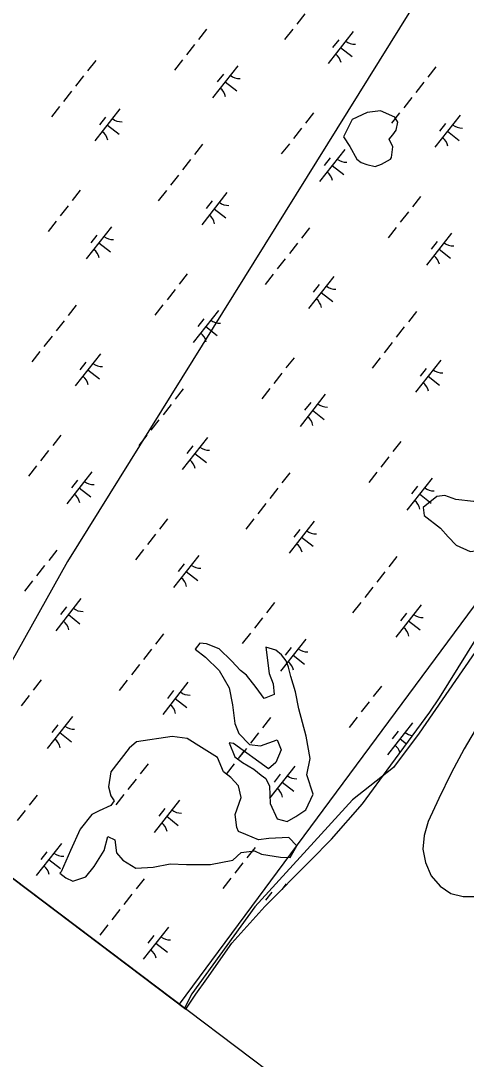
# Model space of a CAD drawing. Extents: x 3896831 to 3918110, y 171006 to 193349.
# Drawn here: x 3902905 to 3903450, y 175445 to 176718 of the extents above; entities that cross this region are included whole.
import ezdxf

# ---------------------------------------------------------------- set-up
doc = ezdxf.new("R2010")
doc.units = 0
for name, color, linetype in [('V-GRID-FRAM', 7, 'Continuous'), ('V-RIVR-EDGE', 7, 'Continuous'), ('V-RRAP-FSHR', 7, 'Continuous'), ('V-TOPO-DPTH', 7, 'Continuous'), ('V-TOPO-MINR', 7, 'Continuous'), ('V-TOPO-SHOR', 7, 'Continuous'), ('V-UTIL-LINE', 7, 'Continuous'), ('V-WETL-SWMP', 7, 'Continuous')]:
    doc.layers.add(name, color=color, linetype=linetype)

msp = doc.modelspace()

# ---------------------------------------------------------------- linework, layer by layer
at = {"layer": 'V-GRID-FRAM'}
msp.add_lwpolyline([(3916044.9, 184610), (3906752.8, 172754.1), (3900055.1, 177809.8), (3909313.3, 189695.8), (3916044.9, 184610)], dxfattribs=at)
at = {"layer": 'V-RIVR-EDGE'}
msp.add_lwpolyline([(3903537.7, 176055.3), (3903392.7, 175844.3), (3903361.1, 175802.5), (3903311, 175762.6), (3903191.1, 175631.5), (3903114, 175524.7), (3903105.1, 175507.5)], dxfattribs=at)
at = {"layer": 'V-RRAP-FSHR'}
msp.add_lwpolyline([(3903099, 175512.1), (3904431.1, 177312.9), (3905197.8, 178658.5), (3906088.4, 179617.4), (3906806.7, 180565.1), (3907065.2, 181039), (3907795.1, 181990.7)], dxfattribs=at)
at = {"layer": 'V-TOPO-DPTH'}
msp.add_lwpolyline([(3903465.1, 175854.9), (3903447.6, 175825.4), (3903431.6, 175795.2), (3903416.5, 175764.3), (3903403.6, 175736.1), (3903398.7, 175719.1), (3903397.2, 175702.3), (3903400.5, 175685.8), (3903407.1, 175669.5), (3903418.4, 175657), (3903431.3, 175648), (3903446.5, 175644.4), (3903463.4, 175644.4)], dxfattribs=at)
at = {"layer": 'V-TOPO-MINR'}
msp.add_lwpolyline([(3903465.1, 175854.9), (3903447.6, 175825.4), (3903431.6, 175795.2), (3903416.5, 175764.3), (3903403.6, 175736.1), (3903398.7, 175719.1), (3903397.2, 175702.3), (3903400.5, 175685.8), (3903407.1, 175669.5), (3903418.4, 175657), (3903431.3, 175648), (3903446.5, 175644.4), (3903463.4, 175644.4)], dxfattribs=at)
at = {"layer": 'V-TOPO-SHOR'}
for points in [[(3903360.4, 176563.2), (3903356, 176572.5), (3903360.3, 176578), (3903364.5, 176583.4), (3903366.6, 176593.5), (3903362.6, 176599.6), (3903345.2, 176607.4), (3903338.7, 176606.6), (3903329, 176605.4), (3903310.4, 176596.6), (3903305.1, 176586.1), (3903299.8, 176575.6), (3903307.8, 176563.4), (3903316.3, 176548), (3903321.7, 176543.8), (3903328.6, 176541.3), (3903338.7, 176539.2), (3903346.6, 176541.8), (3903357.3, 176548.1), (3903358.8, 176549.9)], [(3903483.7, 176088.7), (3903491.7, 176117.6), (3903486.8, 176130.1), (3903481.8, 176131.2), (3903470.3, 176131.4), (3903459.1, 176128.4), (3903437.5, 176130.7), (3903423.8, 176135.6), (3903414, 176134.4), (3903397.6, 176120.9), (3903398.8, 176111.2), (3903418.8, 176095.6), (3903428.2, 176085.2), (3903437.7, 176074.9), (3903455.1, 176067.1), (3903464.8, 176068.3), (3903474.1, 176072.7), (3903480.2, 176076.8)], [(3903254.2, 175840.7), (3903245.2, 175874.2), (3903241, 175895), (3903235.4, 175914), (3903232.4, 175925.2), (3903229.8, 175933.1), (3903224, 175940.6), (3903216.8, 175946.3), (3903204.8, 175949.7), (3903208.8, 175917.4), (3903213.6, 175904.8), (3903215.1, 175891.9), (3903202.6, 175887.1), (3903192.7, 175900.6), (3903181, 175915.7), (3903173.8, 175921.3), (3903162.5, 175933.1), (3903147.6, 175947.7), (3903132, 175954.1), (3903123.7, 175954.7), (3903118.1, 175947.4), (3903130.8, 175937.5), (3903147.5, 175921.4), (3903159.9, 175900), (3903164.1, 175879.1), (3903166.9, 175856.4), (3903171.7, 175843.9), (3903184.8, 175830.7), (3903198.1, 175829), (3903218.6, 175836.4), (3903223.4, 175823.9), (3903217, 175808.3), (3903208.1, 175800.7), (3903165, 175831.6), (3903159.9, 175832.6), (3903166.9, 175815.4), (3903176, 175808.3), (3903190.1, 175800.1), (3903199.2, 175793), (3903204.6, 175788.7), (3903209.1, 175779.4), (3903210, 175758.2), (3903218.8, 175739.5), (3903230.7, 175736.1), (3903241.5, 175742.3), (3903253.6, 175750.3), (3903262.8, 175769.5), (3903255, 175793.2), (3903259.1, 175813.4)], [(3903167.3, 175744.8), (3903174.6, 175765.4), (3903171.2, 175779.8), (3903161.8, 175790.1), (3903152.7, 175797.2), (3903145.7, 175814.4), (3903126.1, 175826.9), (3903108.3, 175837.8), (3903089.9, 175840.5), (3903046.4, 175833.6), (3903037.5, 175826), (3903014.7, 175796.9), (3903012, 175778.5), (3903015, 175767.4), (3903019.1, 175761.3), (3903014.8, 175755.9), (3903000.8, 175749.3), (3902991.5, 175744.8), (3902977.3, 175726.7), (3902965.6, 175700.6), (3902954, 175674.6), (3902952.6, 175672.8), (3902959.9, 175667.1), (3902968.5, 175663.2), (3902984.3, 175668.4), (3902994.3, 175681.1), (3903006.7, 175700.7), (3903011.2, 175717.7), (3903019.9, 175713.8), (3903021.9, 175697.6), (3903029.5, 175688.7), (3903045.5, 175679.1), (3903066.7, 175680), (3903087.5, 175684.2), (3903107.4, 175683.3), (3903136.9, 175683.6), (3903164.2, 175688.6), (3903174.6, 175698), (3903190.8, 175700), (3903199.4, 175696.1), (3903222.9, 175692.4), (3903234.4, 175692.2), (3903242.6, 175706.3), (3903233.1, 175716.6), (3903208.6, 175715.3), (3903195.7, 175713.7), (3903180.1, 175720.1), (3903171.4, 175723.9), (3903169.2, 175728.6)]]:
    msp.add_lwpolyline(points, close=True, dxfattribs=at)
at = {"layer": 'V-UTIL-LINE'}
msp.add_lwpolyline([(3911670.5, 187980.3), (3909726.1, 186106.6), (3909690.7, 186047.7), (3909490.4, 185423.1), (3908571.2, 184256.5), (3908123.4, 183643.7), (3907157.1, 182394.6), (3906544.4, 181593.3), (3906120.1, 181051.2), (3905460.2, 180002.4), (3904670.7, 178765.1), (3903951.9, 177622.1), (3903445.2, 176832.5), (3902962, 176054.8), (3902856, 175866.2)], dxfattribs=at)
at = {"layer": 'V-WETL-SWMP'}
for p, q in [((3901222.6, 176928.5), (3903106.7, 175506.3)), ((3903252.5, 176726.1), (3903242.6, 176713.6)), ((3903132.2, 176707.4), (3903122.4, 176694.8)), ((3903237.7, 176707.3), (3903227.8, 176694.7)), ((3903311.8, 176704.5), (3903281, 176665.2)), ((3903117.4, 176688.5), (3903107.6, 176675.9)), ((3903294, 176694.3), (3903286.6, 176684.9)), ((3903296.4, 176684.8), (3903310.6, 176673.7)), ((3902996.4, 176669), (3902986.5, 176656.4)), ((3903102.6, 176669.6), (3903092.8, 176657)), ((3903170.5, 176662.6), (3903139.6, 176623.2)), ((3903413, 176661.3), (3903403.2, 176648.7)), ((3902981.6, 176650.1), (3902971.7, 176637.5)), ((3903152.7, 176652.4), (3903145.3, 176642.9)), ((3903155, 176642.9), (3903169.2, 176631.8)), ((3903398.2, 176642.4), (3903388.4, 176629.8)), ((3902966.8, 176631.2), (3902956.9, 176618.6)), ((3903383.4, 176623.5), (3903373.6, 176610.9)), ((3902952, 176612.4), (3902942.1, 176599.8)), ((3903026.1, 176609.6), (3902995.3, 176570.3)), ((3903008.3, 176599.4), (3903000.9, 176590)), ((3903263.2, 176604.8), (3903253.3, 176592.2)), ((3903368.6, 176604.7), (3903358.8, 176592.1)), ((3903363.5, 176598.2), (3903358.8, 176592.1)), ((3903442.8, 176601.9), (3903411.9, 176562.6)), ((3903010.7, 176589.9), (3903024.9, 176578.8)), ((3903248.4, 176585.9), (3903238.5, 176573.3)), ((3903425, 176591.7), (3903417.6, 176582.3)), ((3903427.3, 176582.2), (3903441.5, 176571.1)), ((3903127.3, 176566.4), (3903117.4, 176553.8)), ((3903233.6, 176567), (3903223.7, 176554.4)), ((3903301.4, 176560), (3903270.5, 176520.6)), ((3903112.5, 176547.5), (3903102.6, 176534.9)), ((3903283.6, 176549.8), (3903276.2, 176540.3)), ((3903285.9, 176540.3), (3903300.1, 176529.2)), ((3903097.7, 176528.6), (3903087.8, 176516)), ((3902977.4, 176509.9), (3902967.6, 176497.3)), ((3903082.9, 176509.7), (3903073, 176497.1)), ((3903157, 176507), (3903126.2, 176467.7)), ((3903139.2, 176496.8), (3903131.8, 176487.4)), ((3903394.1, 176502.2), (3903384.2, 176489.6)), ((3902962.6, 176491), (3902952.8, 176478.4)), ((3903141.6, 176487.3), (3903155.8, 176476.2)), ((3903379.3, 176483.3), (3903369.4, 176470.7)), ((3902947.8, 176472.1), (3902938, 176459.5)), ((3903015.6, 176465.1), (3902984.8, 176425.7)), ((3903258.2, 176463.8), (3903248.4, 176451.2)), ((3903364.5, 176464.4), (3903354.6, 176451.8)), ((3903432.3, 176457.4), (3903401.4, 176418)), ((3902997.9, 176454.9), (3902990.4, 176445.4)), ((3903000.2, 176445.4), (3903014.4, 176434.3)), ((3903243.4, 176444.9), (3903233.6, 176432.3)), ((3903414.5, 176447.2), (3903407.1, 176437.7)), ((3903416.9, 176437.7), (3903431, 176426.6)), ((3903228.6, 176426), (3903218.8, 176413.4)), ((3903108.4, 176407.3), (3903098.5, 176394.7)), ((3903213.8, 176407.1), (3903204, 176394.5)), ((3903288, 176404.4), (3903257.1, 176365)), ((3903270.2, 176394.2), (3903262.8, 176384.8)), ((3903093.6, 176388.4), (3903083.7, 176375.8)), ((3903272.5, 176384.7), (3903286.7, 176373.6)), ((3902972.5, 176368.9), (3902962.6, 176356.3)), ((3903078.7, 176369.5), (3903068.9, 176356.9)), ((3903146.6, 176362.4), (3903115.7, 176323.1)), ((3903389.2, 176361.2), (3903379.3, 176348.6)), ((3902957.7, 176350), (3902947.8, 176337.4)), ((3903128.8, 176352.3), (3903121.4, 176342.8)), ((3903131.1, 176342.8), (3903145.3, 176331.7)), ((3903374.3, 176342.3), (3903364.5, 176329.7)), ((3902942.9, 176331.1), (3902933, 176318.5)), ((3903359.5, 176323.4), (3903349.7, 176310.8)), ((3902928.1, 176312.2), (3902918.2, 176299.6)), ((3903002.2, 176309.5), (3902971.4, 176270.1)), ((3903239.3, 176304.7), (3903229.4, 176292.1)), ((3903344.7, 176304.5), (3903334.9, 176291.9)), ((3902984.4, 176299.3), (3902977, 176289.9)), ((3903418.9, 176301.8), (3903388, 176262.4)), ((3903401.1, 176291.6), (3903393.7, 176282.2)), ((3902986.8, 176289.8), (3903001, 176278.7)), ((3903224.5, 176285.8), (3903214.6, 176273.2)), ((3903403.5, 176282.1), (3903417.6, 176271)), ((3903103.4, 176266.3), (3903093.6, 176253.7)), ((3903209.7, 176266.9), (3903199.8, 176254.3)), ((3903277.5, 176259.8), (3903246.6, 176220.5)), ((3903088.6, 176247.4), (3903078.8, 176234.8)), ((3903259.7, 176249.6), (3903252.3, 176240.2)), ((3903262.1, 176240.2), (3903276.2, 176229.1)), ((3903073.8, 176228.5), (3903063.9, 176215.9)), ((3902953.6, 176209.7), (3902943.7, 176197.2)), ((3903059, 176209.6), (3903049.1, 176197)), ((3903133.1, 176206.9), (3903102.3, 176167.5)), ((3903370.2, 176202), (3903360.3, 176189.5)), ((3902938.7, 176190.9), (3902928.9, 176178.3)), ((3903115.4, 176196.7), (3903108, 176187.2)), ((3903117.7, 176187.2), (3903131.9, 176176.1)), ((3903355.4, 176183.2), (3903345.5, 176170.6)), ((3902923.9, 176172), (3902914.1, 176159.4)), ((3902991.8, 176164.9), (3902960.9, 176125.6)), ((3903234.3, 176163.7), (3903224.5, 176151.1)), ((3903340.6, 176164.3), (3903330.7, 176151.7)), ((3902974, 176154.7), (3902966.6, 176145.3)), ((3903408.4, 176157.2), (3903377.6, 176117.9)), ((3902976.3, 176145.3), (3902990.5, 176134.2)), ((3903219.5, 176144.8), (3903209.7, 176132.2)), ((3903390.6, 176147), (3903383.2, 176137.6)), ((3903393, 176137.6), (3903407.1, 176126.5)), ((3903204.7, 176125.9), (3903194.9, 176113.3)), ((3903405.7, 176127.6), (3903407.1, 176126.5)), ((3903084.5, 176107.1), (3903074.6, 176094.5)), ((3903189.9, 176107), (3903180.1, 176094.4)), ((3903264.1, 176104.3), (3903233.2, 176064.9)), ((3903069.7, 176088.2), (3903059.8, 176075.7)), ((3903246.3, 176094.1), (3903238.9, 176084.6)), ((3903248.6, 176084.6), (3903262.8, 176073.5)), ((3902948.6, 176068.8), (3902938.8, 176056.2)), ((3903054.9, 176069.4), (3903045, 176056.8)), ((3903122.7, 176062.3), (3903091.8, 176023)), ((3903365.3, 176061.1), (3903355.4, 176048.5)), ((3902933.8, 176049.9), (3902923.9, 176037.3)), ((3903104.9, 176052.1), (3903097.5, 176042.7)), ((3903107.3, 176042.6), (3903121.4, 176031.5)), ((3903350.5, 176042.2), (3903340.6, 176029.6)), ((3902919, 176031), (3902909.1, 176018.4)), ((3903335.7, 176023.3), (3903325.8, 176010.7)), ((3902978.3, 176009.4), (3902947.5, 175970)), ((3902960.5, 175999.2), (3902953.1, 175989.7)), ((3903215.4, 176004.5), (3903205.5, 175991.9)), ((3903320.9, 176004.4), (3903311, 175991.8)), ((3903395, 176001.7), (3903364.1, 175962.3)), ((3902962.9, 175989.7), (3902977.1, 175978.6)), ((3903200.6, 175985.6), (3903190.7, 175973)), ((3903377.2, 175991.5), (3903369.8, 175982)), ((3903379.6, 175982), (3903393.7, 175970.9)), ((3903079.5, 175966.2), (3903069.7, 175953.6)), ((3903185.8, 175966.8), (3903175.9, 175954.2)), ((3903253.6, 175959.7), (3903222.8, 175920.4)), ((3903417.4, 175887.6), (3903463.3, 175961.3)), ((3903064.7, 175947.3), (3903054.9, 175934.7)), ((3903235.8, 175949.5), (3903228.4, 175940.1)), ((3903238.2, 175940), (3903252.3, 175928.9)), ((3903049.9, 175928.4), (3903040.1, 175915.8)), ((3903230.7, 175930.5), (3903222.8, 175920.4)), ((3902929.7, 175909.6), (3902919.8, 175897)), ((3903035.1, 175909.5), (3903025.3, 175896.9)), ((3903109.3, 175906.8), (3903078.4, 175867.4)), ((3903091.5, 175896.6), (3903084.1, 175887.1)), ((3903346.3, 175901.9), (3903336.4, 175889.3)), ((3902914.9, 175890.7), (3902905, 175878.1)), ((3903093.8, 175887.1), (3903108, 175876)), ((3903331.5, 175883), (3903321.6, 175870.4)), ((3903405.7, 175870.1), (3903417.4, 175887.6)), ((3903357.9, 175805.1), (3903405.7, 175870.1)), ((3902967.9, 175864.8), (3902937, 175825.5)), ((3903210.5, 175863.6), (3903200.6, 175851)), ((3903210.5, 175863.6), (3903200.6, 175851)), ((3903316.7, 175864.1), (3903306.8, 175851.5)), ((3903384.5, 175857.1), (3903353.7, 175817.8)), ((3902950.1, 175854.6), (3902942.7, 175845.2)), ((3902952.4, 175845.1), (3902966.6, 175834)), ((3903195.7, 175844.7), (3903185.8, 175832.1)), ((3903195.7, 175844.7), (3903185.8, 175832.1)), ((3903366.7, 175846.9), (3903359.3, 175837.5)), ((3903369.1, 175837.4), (3903377.1, 175831.2)), ((3903180.9, 175825.8), (3903171, 175813.2)), ((3903178, 175822.2), (3903171, 175813.2)), ((3903060.6, 175807), (3903050.7, 175794.4)), ((3903060.6, 175807), (3903050.7, 175794.4)), ((3903166, 175806.9), (3903156.2, 175794.3)), ((3903156.3, 175794.4), (3903156.2, 175794.3)), ((3903240.2, 175804.1), (3903209.3, 175764.8)), ((3903240.2, 175804.1), (3903209.7, 175765.2)), ((3903222.4, 175794), (3903215, 175784.5)), ((3903222.4, 175794), (3903215, 175784.5)), ((3903323.1, 175757.7), (3903357.9, 175805.1)), ((3903045.8, 175788.1), (3903035.9, 175775.5)), ((3903045.8, 175788.1), (3903035.9, 175775.5)), ((3903224.8, 175784.5), (3903238.9, 175773.4)), ((3903224.8, 175784.5), (3903238.9, 175773.4)), ((3902924.7, 175768.6), (3902914.9, 175756)), ((3903031, 175769.2), (3903021.1, 175756.6)), ((3903031, 175769.2), (3903021.1, 175756.6)), ((3903098.8, 175762.2), (3903067.9, 175722.8)), ((3903098.8, 175762.2), (3903067.9, 175722.8)), ((3903285.2, 175714.5), (3903323.1, 175757.7)), ((3902909.9, 175749.8), (3902900.1, 175737.2)), ((3903081, 175752), (3903073.6, 175742.6)), ((3903081, 175752), (3903073.6, 175742.6)), ((3903083.4, 175742.5), (3903097.5, 175731.4)), ((3903083.4, 175742.5), (3903097.5, 175731.4)), ((3902954.5, 175709.2), (3902923.6, 175669.9)), ((3903191.5, 175704.4), (3903181.6, 175691.8)), ((3903191.5, 175704.4), (3903187.8, 175699.6)), ((3903259.4, 175688.2), (3903285.2, 175714.5)), ((3902936.7, 175699), (3902929.3, 175689.6)), ((3902939, 175689.6), (3902953.2, 175678.5)), ((3903176.7, 175685.5), (3903166.8, 175672.9)), ((3903203.6, 175631.9), (3903259.4, 175688.2)), ((3903161.9, 175666.6), (3903152, 175654)), ((3903055.7, 175666), (3903045.8, 175653.4)), ((3903229.7, 175659.6), (3903224.5, 175652.9)), ((3903040.8, 175647.1), (3903031, 175634.6)), ((3903211.9, 175649.4), (3903204.5, 175639.9)), ((3903026, 175628.3), (3903016.2, 175615.7)), ((3903163.1, 175586.9), (3903203.6, 175631.9)), ((3903011.2, 175609.4), (3903001.4, 175596.8)), ((3903085.4, 175606.6), (3903054.5, 175567.3)), ((3903067.6, 175596.4), (3903060.2, 175587)), ((3903070, 175587), (3903084.1, 175575.8)), ((3903132.4, 175543.1), (3903163.1, 175586.9)), ((3903119.2, 175524.5), (3903132.4, 175543.1)), ((3903106.7, 175506.3), (3903119.2, 175524.5))]:
    msp.add_line(p, q, dxfattribs=at)
for points in [[(3903360.4, 176563.2), (3903356, 176572.5), (3903360.3, 176578), (3903364.5, 176583.4), (3903366.6, 176593.5), (3903362.6, 176599.6), (3903345.2, 176607.4), (3903338.7, 176606.6), (3903329, 176605.4), (3903310.4, 176596.6), (3903305.1, 176586.1), (3903299.8, 176575.6), (3903307.8, 176563.4), (3903316.3, 176548), (3903321.7, 176543.8), (3903328.6, 176541.3), (3903338.7, 176539.2), (3903346.6, 176541.8), (3903357.3, 176548.1), (3903358.8, 176549.9)], [(3903483.7, 176088.7), (3903491.7, 176117.6), (3903486.8, 176130.1), (3903481.8, 176131.2), (3903470.3, 176131.4), (3903459.1, 176128.4), (3903437.5, 176130.7), (3903423.8, 176135.6), (3903414, 176134.4), (3903397.6, 176120.9), (3903398.8, 176111.2), (3903418.8, 176095.6), (3903428.2, 176085.2), (3903437.7, 176074.9), (3903455.1, 176067.1), (3903464.8, 176068.3), (3903474.1, 176072.7), (3903480.2, 176076.8)], [(3903254.2, 175840.7), (3903245.2, 175874.2), (3903241, 175895), (3903235.4, 175914), (3903232.4, 175925.2), (3903229.8, 175933.1), (3903224, 175940.6), (3903216.8, 175946.3), (3903204.8, 175949.7), (3903208.8, 175917.4), (3903213.6, 175904.8), (3903215.1, 175891.9), (3903202.6, 175887.1), (3903192.7, 175900.6), (3903181, 175915.7), (3903173.8, 175921.3), (3903162.5, 175933.1), (3903147.6, 175947.7), (3903132, 175954.1), (3903123.7, 175954.7), (3903118.1, 175947.4), (3903130.8, 175937.5), (3903147.5, 175921.4), (3903159.9, 175900), (3903164.1, 175879.1), (3903166.9, 175856.4), (3903171.7, 175843.9), (3903184.8, 175830.7), (3903198.1, 175829), (3903218.6, 175836.4), (3903223.4, 175823.9), (3903217, 175808.3), (3903208.1, 175800.7), (3903165, 175831.6), (3903159.9, 175832.6), (3903166.9, 175815.4), (3903176, 175808.3), (3903190.1, 175800.1), (3903199.2, 175793), (3903204.6, 175788.7), (3903209.1, 175779.4), (3903210, 175758.2), (3903218.8, 175739.5), (3903230.7, 175736.1), (3903241.5, 175742.3), (3903253.6, 175750.3), (3903262.8, 175769.5), (3903255, 175793.2), (3903259.1, 175813.4)], [(3903167.3, 175744.8), (3903174.6, 175765.4), (3903171.2, 175779.8), (3903161.8, 175790.1), (3903152.7, 175797.2), (3903145.7, 175814.4), (3903126.1, 175826.9), (3903108.3, 175837.8), (3903089.9, 175840.5), (3903046.4, 175833.6), (3903037.5, 175826), (3903014.7, 175796.9), (3903012, 175778.5), (3903015, 175767.4), (3903019.1, 175761.3), (3903014.8, 175755.9), (3903000.8, 175749.3), (3902991.5, 175744.8), (3902977.3, 175726.7), (3902965.6, 175700.6), (3902954, 175674.6), (3902952.6, 175672.8), (3902959.9, 175667.1), (3902968.5, 175663.2), (3902984.3, 175668.4), (3902994.3, 175681.1), (3903006.7, 175700.7), (3903011.2, 175717.7), (3903019.9, 175713.8), (3903021.9, 175697.6), (3903029.5, 175688.7), (3903045.5, 175679.1), (3903066.7, 175680), (3903087.5, 175684.2), (3903107.4, 175683.3), (3903136.9, 175683.6), (3903164.2, 175688.6), (3903174.6, 175698), (3903190.8, 175700), (3903199.4, 175696.1), (3903222.9, 175692.4), (3903234.4, 175692.2), (3903242.6, 175706.3), (3903233.1, 175716.6), (3903208.6, 175715.3), (3903195.7, 175713.7), (3903180.1, 175720.1), (3903171.4, 175723.9), (3903169.2, 175728.6)]]:
    msp.add_lwpolyline(points, close=True, dxfattribs=at)
for centre, start, end in [((3903313.6, 176706.4), 231.1403, 272.6839), ((3903279.6, 176663), 11.1403, 52.6839), ((3903172.3, 176664.5), 231.1403, 272.6839), ((3903138.2, 176621), 11.1403, 52.6839), ((3903027.9, 176611.5), 231.1403, 272.6839), ((3903444.6, 176603.8), 231.1403, 272.6839), ((3902993.8, 176568.1), 11.1403, 52.6839), ((3903410.5, 176560.4), 11.1403, 52.6839), ((3903303.2, 176561.9), 231.1403, 272.6839), ((3903269.1, 176518.4), 11.1403, 52.6839), ((3903158.8, 176508.9), 231.1403, 272.6839), ((3903124.8, 176465.4), 11.1403, 52.6839), ((3903017.4, 176467), 231.1403, 272.6839), ((3903434.1, 176459.3), 231.1403, 272.6839), ((3902983.4, 176423.5), 11.1403, 52.6839), ((3903400, 176415.8), 11.1403, 52.6839), ((3903289.8, 176406.3), 231.1403, 272.6839), ((3903255.7, 176362.8), 11.1403, 52.6839), ((3903148.4, 176364.4), 231.1403, 272.6839), ((3903114.3, 176320.9), 11.1403, 52.6839), ((3903004, 176311.4), 231.1403, 272.6839), ((3903420.7, 176303.7), 231.1403, 272.6839), ((3902970, 176267.9), 11.1403, 52.6839), ((3903386.6, 176260.2), 11.1403, 52.6839), ((3903279.3, 176261.8), 231.1403, 272.6839), ((3903245.2, 176218.3), 11.1403, 52.6839), ((3903135, 176208.8), 231.1403, 272.6839), ((3903100.9, 176165.3), 11.1403, 52.6839), ((3902993.6, 176166.8), 231.1403, 272.6839), ((3902959.5, 176123.4), 11.1403, 52.6839), ((3903410.2, 176159.1), 231.1403, 272.6839), ((3903376.1, 176115.7), 11.1403, 52.6839), ((3903265.9, 176106.2), 231.1403, 272.6839), ((3903231.8, 176062.7), 11.1403, 52.6839), ((3903124.5, 176064.2), 231.1403, 272.6839), ((3903090.4, 176020.8), 11.1403, 52.6839), ((3902980.1, 176011.3), 231.1403, 272.6839), ((3903396.8, 176003.6), 231.1403, 272.6839), ((3902946.1, 175967.8), 11.1403, 52.6839), ((3903362.7, 175960.1), 11.1403, 52.6839), ((3903255.4, 175961.6), 231.1403, 272.6839), ((3903221.3, 175918.2), 11.1403, 52.6839), ((3903111.1, 175908.7), 231.1403, 272.6839), ((3903077, 175865.2), 11.1403, 52.6839), ((3902969.7, 175866.7), 231.1403, 272.6839), ((3903386.3, 175859), 231.1403, 264.5916), ((3902935.6, 175823.2), 11.1403, 52.6839), ((3903352.2, 175815.5), 16.0699, 52.6839), ((3903242, 175806.1), 231.1403, 272.6839), ((3903242, 175806.1), 231.1403, 272.6839), ((3903207.9, 175762.6), 11.1403, 52.6839), ((3903207.9, 175762.6), 11.1403, 52.6839), ((3903100.6, 175764.1), 231.1403, 272.6839), ((3903100.6, 175764.1), 231.1403, 272.6839), ((3903066.5, 175720.6), 11.1403, 52.6839), ((3903066.5, 175720.6), 11.1403, 52.6839), ((3902956.3, 175711.2), 231.1403, 272.6839), ((3902922.2, 175667.7), 11.1403, 52.6839), ((3903087.2, 175608.5), 231.1403, 272.6839), ((3903053.1, 175565.1), 11.1403, 52.6839)]:
    msp.add_arc(centre, 17.6, start, end, dxfattribs=at)

doc.saveas('drawing.dxf')
